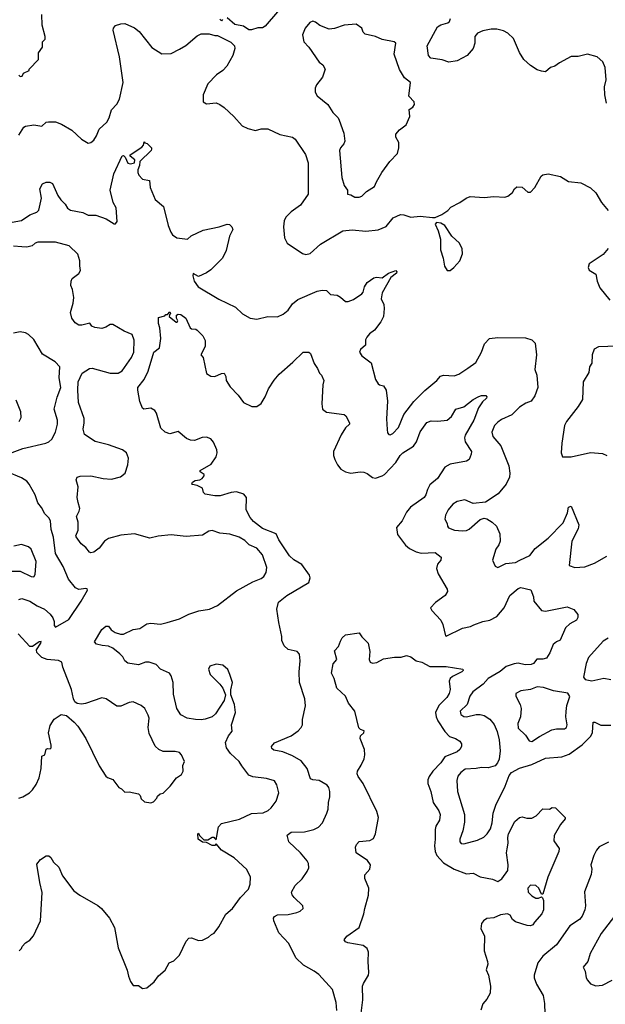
# Model space of a CAD drawing. Extents: x 1933546 to 2138868, y 524910 to 667279.
# Tile 445 of 466: x 2099391 to 2103695, y 594511 to 601748. Entities that reach past the tile are written whole.
import ezdxf

# ---------------------------------------------------------------- set-up
doc = ezdxf.new("R2010")
doc.units = 0

msp = doc.modelspace()

# ---------------------------------------------------------------- linework, layer by layer
at = {"layer": '0CON10XD'}
for points in [[(2101285, 601804.3), (2101195, 601698.8), (2101175, 601686.7), (2101142.3, 601687.7), (2101095, 601673.8), (2101075, 601674), (2101035, 601700.8), (2100972.3, 601712.3), (2100915, 601760)], [(2099385, 601340), (2099395, 601330), (2099408.3, 601331.7), (2099420, 601355), (2099460, 601375), (2099460, 601385), (2099530, 601455), (2099530, 601505), (2099560, 601545), (2099560, 601585), (2099577.5, 601605), (2099577.5, 601625), (2099556.4, 601706.4), (2099553.3, 601785)], [(2099385, 600900), (2099422.7, 600957.3), (2099435, 600966.1), (2099496.1, 600973.9), (2099555, 600964.8), (2099585, 600995.5), (2099602.1, 600997.9), (2099655, 600996.9), (2099699.3, 600979.3), (2099774.4, 600934.4), (2099845, 600870.6), (2099895, 600841.2), (2099915, 600844), (2099935, 600861.2), (2099956.9, 600895), (2099975, 600943.3), (2100032.5, 600995), (2100049.2, 601025), (2100066.2, 601085), (2100105, 601127.5), (2100125, 601162.5), (2100152.9, 601285), (2100125.8, 601475), (2100079.3, 601669.3), (2100080, 601685), (2100095, 601703.8), (2100133.6, 601716.4), (2100165, 601718.8), (2100235, 601688), (2100269.7, 601659.7), (2100362.5, 601542.5), (2100435, 601496), (2100505, 601498.8), (2100565, 601532), (2100611.7, 601558.3), (2100695, 601630), (2100725, 601642.5), (2100784.4, 601644.4), (2100825, 601632), (2100845, 601632.5), (2100943.4, 601583.4), (2100968.8, 601555), (2100973.3, 601535), (2100958.8, 601485), (2100913.3, 601405), (2100883.8, 601375), (2100837.9, 601342.1), (2100774.2, 601275), (2100740, 601195), (2100740, 601145), (2100765, 601129.2), (2100835, 601136.7), (2100862.5, 601125), (2100895, 601103.3), (2100965, 601036.2), (2101026.6, 600966.6), (2101067.2, 600947.2), (2101125, 600933.3), (2101165, 600944.4), (2101215, 600945.6), (2101302.6, 600902.6), (2101395, 600884.2), (2101415, 600870), (2101492.5, 600757.5), (2101512, 600695), (2101511.9, 600465), (2101453.8, 600385), (2101386.7, 600335), (2101347.5, 600295), (2101335, 600270), (2101328.8, 600225), (2101337.5, 600145), (2101357.5, 600105), (2101469.3, 600029.3), (2101495, 600021.2), (2101525, 600028), (2101602, 600098), (2101765, 600195.4), (2101835, 600203.5), (2101935, 600194.2), (2102025, 600203.8), (2102085, 600227.7), (2102135, 600292), (2102190, 600315), (2102215, 600313.3), (2102265, 600296.7), (2102335, 600304.3), (2102425, 600293.3), (2102445, 600292.5), (2102492.5, 600315), (2102538.8, 600345), (2102559.3, 600370.7), (2102627, 600403), (2102673, 600437), (2102701.7, 600448.3), (2102805, 600441.4), (2102875, 600446.9), (2102956.1, 600443.9), (2102978.3, 600451.7), (2103011.7, 600478.3), (2103027.5, 600505), (2103045, 600520), (2103085, 600517.5), (2103125, 600480), (2103145, 600480), (2103176.7, 600515), (2103222.3, 600597.7), (2103235, 600606.7), (2103275, 600615.7), (2103365.5, 600595.5), (2103425, 600559.2), (2103515, 600548.8), (2103585, 600511.5), (2103625.4, 600475), (2103666.7, 600405), (2103715.4, 600345)], [(2100881.7, 601748.3), (2100875, 601740), (2100861.7, 601751.7)], [(2101855, 600442.5), (2101885, 600443.3), (2101905, 600450), (2101940, 600485), (2101999.3, 600520.7), (2102013, 600557), (2102052.5, 600625), (2102112.5, 600705), (2102166.7, 600765), (2102176.7, 600805), (2102176.7, 600845), (2102156.7, 600885), (2102156.7, 600905), (2102182.3, 600937.7), (2102232.5, 600975), (2102257.5, 601035), (2102253, 601087), (2102280, 601105), (2102292.5, 601125), (2102290, 601145), (2102250, 601185), (2102262.5, 601285), (2102219.7, 601319.7), (2102182.3, 601382.3), (2102143.1, 601495), (2102156.7, 601575), (2102143.3, 601585), (2102055, 601602.4), (2102005, 601623.8), (2101930.4, 601640.4), (2101916.2, 601655), (2101905, 601686.4), (2101865, 601715.8), (2101775, 601708), (2101705, 601682), (2101665, 601678), (2101595.8, 601705.8), (2101565, 601730), (2101545, 601736.2), (2101523.6, 601726.4), (2101490, 601685), (2101470, 601635), (2101480, 601585), (2101515.6, 601545.6), (2101593.3, 601435), (2101619.2, 601415), (2101636.2, 601385), (2101616.7, 601325), (2101572.3, 601267.7), (2101563.8, 601245), (2101563.3, 601215), (2101577, 601187), (2101655, 601123.3), (2101692, 601065), (2101731.2, 601025), (2101738.9, 601008.9), (2101774.2, 600914.2), (2101781.2, 600855), (2101774, 600835), (2101748, 600805), (2101742.5, 600785), (2101757.7, 600587.7), (2101775, 600530), (2101800, 600495), (2101800, 600465), (2101825, 600460), (2101855, 600442.5)], [(2103704.7, 601135), (2103692.3, 601195), (2103689.5, 601255), (2103700.7, 601305), (2103694.4, 601395), (2103676.7, 601436.7), (2103635, 601474.4), (2103565, 601494.5), (2103495, 601478.1), (2103445, 601476.7), (2103358.8, 601431.2), (2103325, 601406.2), (2103293, 601397), (2103256, 601364), (2103225, 601368), (2103195, 601378.8), (2103145, 601411.2), (2103096.2, 601455), (2103065, 601506.7), (2103019.1, 601609.1), (2102977.9, 601647.9), (2102945.5, 601665.5), (2102896.8, 601676.8), (2102855, 601676.9), (2102795, 601665.7), (2102755, 601648), (2102735.9, 601624.1), (2102735.7, 601574.3), (2102724.2, 601535), (2102680, 601485), (2102605, 601445.7), (2102545, 601434.3), (2102495, 601452.9), (2102412.5, 601465), (2102396.7, 601485), (2102385.8, 601555), (2102461.1, 601695), (2102485, 601710.9), (2102536.6, 601723.4), (2102549.4, 601735), (2102557.2, 601757.2)], [(2099335, 600259.7), (2099405, 600271.1), (2099466.5, 600313.5), (2099516.8, 600333.2), (2099532.8, 600347.2), (2099550.4, 600435), (2099540.4, 600505), (2099559.8, 600540.2), (2099585, 600554.5), (2099613.7, 600553.7), (2099632.5, 600542.5), (2099671.8, 600455), (2099693.8, 600423.8), (2099725, 600392.5), (2099742.8, 600362.8), (2099765, 600348.2), (2099855, 600330.6), (2099895, 600311.5), (2099949.8, 600309.8), (2100027.5, 600285), (2100085, 600246.7), (2100095, 600247.5), (2100106.7, 600265), (2100099.2, 600365), (2100077.1, 600405), (2100057.1, 600495), (2100082.5, 600615), (2100145, 600746.7), (2100155, 600748.8), (2100167.5, 600737.5), (2100185, 600691.9), (2100205, 600687.9), (2100236, 600695), (2100237, 600717), (2100202.5, 600745), (2100202.5, 600755), (2100289.3, 600810.7), (2100300, 600825), (2100305, 600850), (2100311.7, 600841.7), (2100328.3, 600838.3), (2100360, 600805), (2100360, 600795), (2100357.5, 600785), (2100273.8, 600705), (2100272.5, 600675), (2100260, 600645), (2100259.1, 600625), (2100267.8, 600605), (2100295, 600575.5), (2100345.6, 600565), (2100350, 600515), (2100387.5, 600425)], [(2100387.5, 600425), (2100449.2, 600375), (2100482.5, 600235), (2100502.9, 600185), (2100515, 600166.2), (2100545, 600144), (2100625, 600133.3), (2100651.3, 600158.7), (2100739.6, 600200.4), (2100856.1, 600226.1), (2100915, 600245.8), (2100932.7, 600242.7), (2100950, 600225), (2100956.9, 600205), (2100932.4, 600157.6), (2100908.3, 600051.7), (2100881.9, 599995), (2100795, 599908.8), (2100765, 599886.7), (2100705, 599860), (2100665, 599882.5), (2100662.5, 599865), (2100674.2, 599825), (2100702.5, 599785), (2100854.3, 599694.3), (2100977.5, 599635), (2101027.5, 599585), (2101085, 599554), (2101135, 599547.5), (2101215, 599565.8), (2101285, 599564.4), (2101327.8, 599582.2), (2101365, 599611.9), (2101395, 599658), (2101435, 599690), (2101578.1, 599751.9), (2101615, 599760), (2101645, 599758), (2101675, 599726.7), (2101725, 599722), (2101749.1, 599709.1), (2101785, 599677.5), (2101805, 599676.2), (2101845, 599690), (2101905, 599733.3), (2101915.6, 599744.4), (2101925.6, 599785), (2101945, 599816.2), (2101995, 599851.2), (2102014.4, 599855.6), (2102055, 599850), (2102102, 599885), (2102155, 599903.8), (2102162, 599895), (2102160, 599885), (2102118.5, 599851.5), (2102055, 599740), (2102046.9, 599695), (2102066.2, 599655), (2102070, 599625), (2102065.6, 599565), (2102045, 599526.2), (2101998.6, 599465), (2101961.2, 599438.8), (2101941.9, 599415), (2101932.9, 599395), (2101931.4, 599355), (2101895.3, 599324.7), (2101887.9, 599305), (2101906.5, 599276.5), (2101973.1, 599225), (2102005, 599103.8), (2102025, 599071.2), (2102035, 599063.3), (2102065, 599056.7), (2102085.6, 599025), (2102093.3, 598943.3), (2102088, 598815), (2102091.2, 598735), (2102095, 598710), (2102105, 598698.8), (2102115, 598696.7), (2102134.1, 598705.9), (2102175, 598750), (2102215.4, 598844.6), (2102288.2, 598941.8), (2102367.9, 599022.1), (2102456.2, 599095), (2102483.2, 599126.8), (2102505, 599134.2), (2102585, 599128.9), (2102618.3, 599141.7), (2102684.6, 599185.4), (2102742.4, 599227.6), (2102785, 599304), (2102807.1, 599365), (2102845, 599405.4), (2102905, 599412.9), (2103108.2, 599408.2), (2103155, 599394.5), (2103179.7, 599369.7), (2103188.9, 599285), (2103177, 599177), (2103191.9, 599135), (2103198.8, 599045), (2103177.9, 598982.1), (2103149.2, 598945), (2103110.5, 598929.5), (2103065, 598900), (2103007.3, 598842.7), (2102931.7, 598808.3), (2102905, 598789.4), (2102881.5, 598765), (2102860.5, 598715), (2102867.1, 598685), (2102928, 598615), (2102985, 598467.5), (2102994.3, 598415), (2102990, 598385), (2102965.7, 598335), (2102906.3, 598263.7), (2102815, 598200.8), (2102725, 598192.9), (2102662.4, 598217.6), (2102605, 598206.7), (2102575, 598186.7), (2102539.4, 598145), (2102520.8, 598105), (2102516.1, 598076.1), (2102533.3, 598045), (2102534, 598025), (2102542.4, 598012.4), (2102587.5, 597995), (2102645, 597991.3), (2102675, 597992.7), (2102695, 598002.3), (2102775, 598072.9), (2102805, 598084.2), (2102825, 598078), (2102864.5, 598054.5), (2102895, 598025.8), (2102918.9, 597968.9), (2102921.5, 597915), (2102912.2, 597887.8), (2102889.4, 597855), (2102866.2, 597775), (2102885, 597731.2), (2102905, 597720.8), (2102965, 597750), (2103035, 597758.5), (2103065.8, 597775), (2103139.6, 597810.5), (2103179.1, 597860.9), (2103275, 597937.1), (2103385, 598048.8), (2103417.3, 598122.7), (2103424, 598165), (2103443, 598173), (2103501.5, 598035), (2103494.6, 598005), (2103449.5, 597915), (2103428.8, 597735), (2103470.9, 597720.9), (2103545, 597727.1), (2103615, 597753.3), (2103705, 597804.3)], [(2102533.6, 599903.6), (2102555, 599903.8), (2102582, 599925), (2102625, 599976.2), (2102645, 600027.5), (2102644.1, 600064.1), (2102623.3, 600105), (2102567, 600157), (2102516.2, 600235), (2102485, 600251.2), (2102455, 600257.5), (2102443.8, 600245), (2102466.2, 600195), (2102483.8, 600135), (2102483.1, 600055), (2102504.3, 599994.3), (2102514.2, 599935), (2102533.6, 599903.6)], [(2099387, 594903), (2099405, 594920), (2099410, 594935), (2099435, 594962.5), (2099465, 594982.5), (2099492.5, 595015), (2099543.3, 595125), (2099556.4, 595333.6), (2099538.8, 595405), (2099518.3, 595541.7), (2099545, 595574.2), (2099585, 595601.2), (2099605, 595603.3), (2099620.4, 595590.5), (2099640, 595555), (2099678.9, 595518.9), (2099706, 595455), (2099788.8, 595345), (2099832.4, 595312.4), (2099965, 595237.5), (2099992, 595215), (2100050.8, 595145), (2100087.1, 595075), (2100114, 594925), (2100181.4, 594761.4), (2100192.1, 594717.9), (2100205, 594677.5), (2100225, 594650), (2100265, 594650), (2100295, 594627.5), (2100325, 594632.5), (2100380, 594675), (2100410.7, 594719.3), (2100459.3, 594760.7), (2100490, 594815), (2100525, 594830), (2100565, 594872.5), (2100613.9, 594976.1), (2100633.6, 594996.4), (2100655, 595000), (2100705, 594980), (2100735, 594982.5), (2100780, 595005), (2100800, 595025), (2100820, 595035), (2100855, 595080), (2100905, 595172.5), (2100955.9, 595214.1), (2101014.4, 595295.6), (2101072.1, 595357.9), (2101084.3, 595395), (2101088.6, 595445), (2101060.9, 595500.9), (2100967.2, 595587.2), (2100873.6, 595643.6), (2100835, 595690), (2100825, 595677.5), (2100805, 595677.5), (2100765, 595700), (2100735, 595703.8), (2100702.5, 595725), (2100700, 595765), (2100705, 595770), (2100711.7, 595751.7), (2100745, 595720), (2100775, 595720), (2100805, 595740), (2100818.3, 595738.3), (2100821.7, 595731.7), (2100835, 595720), (2100853.1, 595815), (2100875, 595840.5), (2101007.4, 595872.6), (2101095, 595913.8), (2101180.9, 595919.1), (2101216.2, 595935), (2101238.8, 595955), (2101275.5, 596004.5), (2101295.8, 596065), (2101280.8, 596125), (2101264.3, 596154.3), (2101205, 596170), (2101105, 596182.2), (2101074.6, 596194.6), (2101022.6, 596262.6), (2101005.3, 596295.3), (2100941.1, 596355), (2100911.9, 596395), (2100904.5, 596435.5), (2100925, 596483.8), (2100952.4, 596517.6), (2100948.8, 596565), (2100976.1, 596656.1), (2100970, 596715), (2100942.5, 596785), (2100943, 596823), (2100956, 596875), (2100935.5, 596935.5), (2100920.6, 596970.6), (2100884, 597004), (2100835, 597011.5), (2100788.7, 596995), (2100779.5, 596975), (2100792.1, 596935), (2100863.3, 596865), (2100884.3, 596835), (2100903.3, 596785), (2100893.8, 596745), (2100829.4, 596645), (2100805, 596624.5), (2100755, 596605.6), (2100725, 596601.8), (2100683.1, 596603.1), (2100622.5, 596615), (2100575, 596639.2), (2100546.5, 596685), (2100520.9, 596790.9), (2100519.5, 596875), (2100505.3, 596925), (2100491.5, 596945), (2100425.6, 596975), (2100395, 597007.5), (2100342.5, 597025), (2100315, 597025.7), (2100265, 597006.9), (2100185, 597019.4), (2100165, 597034.2), (2100148.5, 597065), (2100127.7, 597087.6), (2100075, 597128.6), (2100045, 597144), (2099997, 597147), (2099955, 597156.7), (2099940, 597175), (2099995, 597266.7), (2100025, 597291.2), (2100045, 597290), (2100063, 597263), (2100092.9, 597242.9), (2100131.2, 597231.2), (2100155, 597230.8), (2100225, 597264.7), (2100275, 597273.1), (2100325, 597307.2), (2100355, 597312.7), (2100425, 597305.2), (2100475, 597316.5), (2100565, 597344.2), (2100635, 597378.8), (2100707.7, 597402.3), (2100785, 597414.8), (2100845, 597442.4), (2100985, 597548.8), (2101104.7, 597615.3), (2101165, 597640), (2101184.5, 597655.5), (2101202.5, 597685), (2101207.9, 597722.1), (2101175, 597815.6), (2101135, 597863.8), (2101078.3, 597888.3), (2101045, 597920.4), (2101005, 597944.7), (2100935.4, 597965.3), (2100862.5, 597972.5), (2100805, 597992.2), (2100781.9, 597988.1), (2100735, 597958.1), (2100615, 597948.8), (2100505, 597961.4), (2100408.9, 597951.1), (2100346.8, 597936.8), (2100235, 597968.1), (2100135, 597960), (2100043.3, 597935), (2100015, 597913.8), (2099975, 597863.3), (2099935, 597833.3), (2099915, 597830), (2099905, 597833.3), (2099877.2, 597867.2), (2099842, 597895), (2099806, 597946), (2099804, 597955), (2099820.8, 597995), (2099820, 598055), (2099809.2, 598095), (2099829.1, 598135), (2099832.3, 598155), (2099821.7, 598198.3), (2099814.2, 598235), (2099821.2, 598315), (2099807.5, 598365), (2099814.3, 598385.7), (2099835, 598393.8), (2099913.9, 598396.1), (2100005, 598376), (2100065, 598371.2), (2100131.7, 598388.3), (2100166, 598415), (2100185.8, 598475), (2100191.4, 598525), (2100175, 598563.3), (2100146.8, 598586.8), (2100045, 598624), (2099945, 598647.1), (2099868.1, 598698.1), (2099857.6, 598737.6), (2099866.2, 598785), (2099864.5, 598815.5), (2099824.6, 598935), (2099818.5, 599025), (2099821.5, 599085), (2099850.2, 599149.8), (2099905, 599184.5), (2099925, 599185.4), (2100055, 599148.5), (2100115, 599150.4), (2100143.4, 599166.6), (2100213.1, 599265), (2100229.2, 599305), (2100231.6, 599391.6), (2100218.1, 599435), (2100158.8, 599458.8), (2100075, 599506.7), (2100055, 599506.9), (2100025, 599487.1), (2099995, 599478), (2099944.2, 599484.2), (2099922.5, 599495), (2099906.2, 599516.2), (2099847.8, 599502.2), (2099825, 599503.1), (2099799.6, 599519.6), (2099774.5, 599555), (2099765.4, 599595), (2099785.4, 599664.5), (2099789.4, 599705), (2099778.5, 599765), (2099766.4, 599795), (2099769.6, 599825), (2099777.8, 599845), (2099825, 599881.9), (2099838.6, 599905), (2099832.1, 599937.9), (2099834.5, 599975), (2099817.5, 600025), (2099754.6, 600084.6), (2099655, 600112.5), (2099525, 600111.5), (2099504.2, 600105.8), (2099484.2, 600085.8), (2099443.9, 600076.1), (2099407, 600077), (2099345, 600082)], [(2103714.8, 600065.2), (2103678, 600022), (2103575.8, 599954.2), (2103568.6, 599925), (2103577.1, 599907.1), (2103625, 599876.7), (2103636.2, 599825), (2103655.8, 599775.8), (2103728, 599685)], [(2100422.4, 599482.4), (2100411.2, 599515), (2100411.7, 599558.3), (2100458.3, 599571.7), (2100465, 599580), (2100478.3, 599581.7), (2100495, 599600), (2100500, 599585), (2100491.7, 599578.3), (2100490, 599565), (2100540, 599525), (2100547.5, 599525), (2100552.5, 599535), (2100542.5, 599555), (2100542.5, 599575), (2100555, 599582.5), (2100575, 599580), (2100613, 599553), (2100645, 599483.3), (2100655, 599476.2), (2100685, 599473.8), (2100695, 599466), (2100737.5, 599425), (2100755, 599390), (2100754.4, 599345), (2100722.5, 599285), (2100738.8, 599265), (2100765, 599147.5), (2100795, 599126.7), (2100825, 599126.2), (2100875, 599147.5), (2100895, 599150), (2100905.6, 599125.6), (2100908.8, 599095), (2100938.3, 599048.3), (2100997.8, 598987.8), (2101035, 598934), (2101097.5, 598905), (2101135, 598905.7), (2101165, 598927.1), (2101196.2, 598975), (2101218.8, 599035), (2101262.1, 599097.9), (2101298.9, 599141.1), (2101398.8, 599231.2), (2101475, 599303.8), (2101515, 599303.3), (2101527.5, 599295), (2101555, 599220), (2101580, 599185), (2101595, 599150), (2101610, 599135), (2101626.2, 599096.2), (2101619.1, 599065), (2101611.8, 598925), (2101617, 598885), (2101645, 598862.5), (2101776.2, 598845), (2101789.2, 598835), (2101814.2, 598785), (2101814.2, 598775), (2101785, 598748.1), (2101752.8, 598697.2), (2101696.9, 598575), (2101697.5, 598545), (2101706.7, 598515), (2101726.7, 598475), (2101750.8, 598445), (2101785, 598425.5), (2101825, 598415.3), (2101894, 598424), (2101920.8, 598420.8), (2101945, 598411.8), (2101985, 598381.8), (2102005, 598377.9), (2102055, 598393.9), (2102071.1, 598405), (2102155, 598492.5), (2102186.5, 598543.5), (2102207.5, 598565), (2102285, 598612.5), (2102307.3, 598645), (2102335, 598718.8), (2102382.9, 598787.1), (2102415, 598799.6), (2102463.2, 598796.8), (2102532.5, 598805), (2102565, 598830), (2102596.2, 598885), (2102655, 598902), (2102724, 598955), (2102765, 598977.5), (2102785, 598985.8), (2102816.7, 598985), (2102823.3, 598975), (2102821.2, 598965), (2102792.2, 598937.8), (2102764.2, 598895), (2102729.1, 598805), (2102664.4, 598695), (2102660.6, 598675), (2102665.5, 598645), (2102710.6, 598575), (2102709.4, 598555), (2102694, 598515), (2102675, 598502.5), (2102555, 598481.8), (2102515, 598458.9), (2102462.5, 598375), (2102405, 598328), (2102389.2, 598295), (2102377.1, 598255), (2102364.5, 598235.5), (2102264.2, 598165), (2102235, 598129.2), (2102200.9, 598065), (2102159.4, 598015), (2102168.9, 597965), (2102225.4, 597885), (2102255, 597860), (2102305, 597835.3), (2102342.4, 597827.6), (2102445, 597832.5), (2102487.7, 597797.7), (2102485.7, 597775), (2102461.4, 597745), (2102453.5, 597715), (2102467.1, 597675), (2102533, 597563), (2102535.8, 597545), (2102519.2, 597515), (2102448.1, 597465), (2102410.6, 597425), (2102420.8, 597405), (2102485.7, 597335), (2102501.3, 597301.3), (2102520, 597220), (2102525, 597217.5), (2102645, 597274.4), (2102705, 597286.9), (2102729.4, 597300.6), (2102794.2, 597324.2), (2102845.4, 597334.7), (2102897.8, 597362.2), (2102951.9, 597425), (2102994.3, 597515), (2103055, 597567.1), (2103075, 597574), (2103146.4, 597556.4), (2103166, 597505), (2103168.8, 597475), (2103225, 597406), (2103255, 597400), (2103415, 597432), (2103463, 597413), (2103492.5, 597375), (2103492.5, 597355), (2103482.5, 597335), (2103435, 597306.2), (2103402.5, 597277.5), (2103363.9, 597186.1), (2103335, 597174), (2103312, 597155), (2103287.3, 597095), (2103262, 597055), (2103235, 597046.7), (2103192.1, 597047.9), (2103166.5, 597015), (2103151.2, 597008.8), (2103105, 597006.2), (2103055, 597019.4), (2103025, 597014.4), (2102966.3, 596993.7), (2102923.2, 596956.8), (2102835, 596904.4), (2102797.8, 596865), (2102722.2, 596807.8), (2102698.4, 596775), (2102679.4, 596715), (2102628.5, 596665), (2102632, 596642), (2102655, 596625.3), (2102675, 596624.2), (2102745, 596641.8), (2102775, 596640), (2102805, 596634.4), (2102847.2, 596607.2), (2102876.9, 596566.9), (2102900.5, 596515), (2102914.4, 596455.6), (2102923.3, 596375), (2102915, 596313.3), (2102902.5, 596285), (2102885.4, 596264.6), (2102835, 596250), (2102785, 596251.8), (2102745, 596243.2), (2102665, 596238.8), (2102632.7, 596215), (2102611.7, 596188.3), (2102603.6, 596155), (2102609.6, 596075), (2102660.4, 595905), (2102659.1, 595849.1), (2102647.1, 595785), (2102625.5, 595725), (2102625.6, 595705.6), (2102635, 595692), (2102655, 595690), (2102755, 595717.3), (2102801.4, 595738.6), (2102826.6, 595763.4), (2102850.1, 595799.9), (2102863.4, 595845), (2102871.8, 595915), (2102890.8, 595975), (2102957.9, 596115), (2102987.4, 596192.6), (2103005, 596214.2), (2103065, 596245.6), (2103155.4, 596274.6), (2103255, 596320), (2103375, 596329.5), (2103430.2, 596349.8), (2103525, 596418.9), (2103587.6, 596482.4), (2103600.3, 596509.7), (2103606.2, 596583.8), (2103617.5, 596585), (2103661.8, 596561.8), (2103735, 596562.2)], [(2101720.8, 594465), (2101716, 594525), (2101689.1, 594619.1), (2101589.7, 594729.7), (2101555.6, 594755.6), (2101477.8, 594797.8), (2101421.4, 594851.5), (2101368.3, 594958.3), (2101296.6, 595036.6), (2101258.8, 595125), (2101256.8, 595145), (2101263.5, 595156.5), (2101285, 595169.2), (2101365, 595171.2), (2101427.5, 595185), (2101452.5, 595195), (2101473.3, 595215), (2101472.5, 595235), (2101408.8, 595295), (2101393.8, 595315), (2101388.8, 595335), (2101416, 595385), (2101466.8, 595433.2), (2101504.1, 595485.9), (2101516, 595515), (2101514, 595545), (2101505, 595566.2), (2101454.4, 595625), (2101370, 595705), (2101356.7, 595755), (2101387.5, 595775), (2101485, 595777.8), (2101553.3, 595795), (2101587.9, 595812.1), (2101616.2, 595845), (2101648, 595915), (2101658, 595945), (2101661.2, 595995), (2101671.2, 596035), (2101671.2, 596075), (2101663.3, 596105), (2101651.7, 596121.7), (2101592.5, 596155), (2101545, 596159.6), (2101527.4, 596167.4), (2101504.7, 596244.7), (2101460.2, 596300.2), (2101395, 596337.5), (2101325, 596365.6), (2101259.6, 596379.5), (2101245, 596390), (2101242.5, 596405), (2101265, 596432.5), (2101385.4, 596484.6), (2101438.6, 596521.4), (2101460, 596545), (2101470, 596565), (2101469.4, 596605), (2101491.5, 596705), (2101486.5, 596755), (2101447.7, 596875), (2101444.7, 596954.7), (2101452.3, 597035), (2101446.4, 597085), (2101430, 597105), (2101365, 597119.1), (2101335.2, 597145.2), (2101318, 597185), (2101318, 597215), (2101295.9, 597315.9), (2101280.9, 597415), (2101292.7, 597467.3), (2101355, 597515.6), (2101515, 597610), (2101526.7, 597645), (2101521.2, 597665), (2101463.8, 597743.8), (2101405, 597776.5), (2101375, 597807.8), (2101295.5, 597925), (2101275, 597967.8), (2101175, 598008.9), (2101110.5, 598060.5), (2101085, 598089.2), (2101055.7, 598145), (2101059.2, 598235), (2101039.1, 598259.1), (2100985, 598277.8), (2100945, 598273.3), (2100865, 598248.9), (2100825, 598248.1), (2100755, 598260.8), (2100742, 598272), (2100734, 598305), (2100695, 598324.5), (2100661.5, 598331.5), (2100656.2, 598335), (2100662.1, 598347.9), (2100680.3, 598359.7), (2100715, 598365.4), (2100733.1, 598375), (2100747.1, 598395), (2100747.1, 598405), (2100717.5, 598425), (2100716.7, 598435), (2100799.5, 598480.5), (2100834.6, 598535), (2100841.6, 598565), (2100839.5, 598585), (2100815, 598643.6), (2100795, 598666.7), (2100765, 598679.7), (2100732.9, 598677.1), (2100675, 598655.5), (2100646.4, 598656.4), (2100618.3, 598668.3), (2100555, 598720.8), (2100495, 598704.4), (2100460, 598715), (2100427.5, 598745), (2100395.7, 598855), (2100384.5, 598874.5), (2100355, 598892.5), (2100303.3, 598885), (2100295, 598891.2), (2100275, 598941.2), (2100258.8, 599025), (2100260, 599045), (2100306, 599104), (2100334.6, 599165), (2100376.7, 599305), (2100418.8, 599335), (2100429.4, 599405), (2100422.4, 599482.4)], [(2099665.8, 598974.2), (2099692.5, 599045), (2099680.7, 599115), (2099685.5, 599195.5), (2099651.7, 599231.7), (2099560, 599290), (2099496, 599396), (2099456, 599435), (2099435, 599446.7), (2099395, 599454.5), (2099345, 599444.4)], [(2103782.3, 599347.7), (2103645, 599342.2), (2103613.3, 599325), (2103599.1, 599285), (2103595.7, 599224.3), (2103577.5, 599195), (2103573.8, 599155), (2103531.9, 599085), (2103526.9, 598955), (2103496, 598905), (2103410, 598795), (2103394.4, 598765.6), (2103375.8, 598635.8), (2103370, 598565), (2103380, 598535), (2103445, 598535.6), (2103585, 598566.7), (2103675, 598558.8), (2103707.1, 598545)], [(2099335, 598565.7), (2099415, 598596.7), (2099583.3, 598635), (2099605, 598644.5), (2099626.9, 598665), (2099653.6, 598715), (2099670, 598775), (2099668.8, 598805), (2099644.6, 598885), (2099665.8, 598974.2)], [(2099388, 598795), (2099402.5, 598825), (2099400, 598865), (2099365, 598950)], [(2099385, 597486.7), (2099407, 597493), (2099466.7, 597475), (2099519.8, 597439.8), (2099574, 597415), (2099615, 597378.6), (2099635, 597352), (2099645.5, 597325), (2099644.7, 597294.7), (2099655, 597283.1), (2099751.9, 597338.1), (2099844.1, 597475), (2099890, 597555), (2099886.2, 597565), (2099877.8, 597567.8), (2099825, 597560), (2099801.7, 597571.7), (2099750, 597635), (2099709.6, 597729.6), (2099654.1, 597825), (2099640.4, 597945), (2099621.7, 598001.7), (2099617.3, 598065), (2099605.8, 598085.8), (2099575, 598116), (2099552.1, 598162.1), (2099525, 598196.2), (2099505.8, 598255), (2099461.9, 598335), (2099444.2, 598355), (2099405, 598380.9), (2099298.8, 598425)], [(2099325, 597694), (2099395, 597693.2), (2099475, 597656), (2099495, 597653.3), (2099505, 597670), (2099512.5, 597765), (2099475.7, 597855.7), (2099455, 597873.8), (2099405, 597891.2), (2099348.8, 597878.8)], [(2099385, 596026.7), (2099415, 596036.7), (2099463.6, 596066.4), (2099485, 596087.5), (2099513.6, 596126.4), (2099533.3, 596175), (2099548, 596245), (2099553.3, 596335), (2099576.1, 596343.9), (2099585, 596386.7), (2099595, 596391.2), (2099615, 596387.5), (2099622.5, 596395), (2099623.6, 596416.4), (2099604, 596505), (2099615, 596560), (2099644.1, 596605.9), (2099695, 596640), (2099735, 596632.5), (2099792.5, 596585), (2099817.5, 596555), (2099876.7, 596465), (2099975, 596262.5), (2100025, 596187.5), (2100036.7, 596176.7), (2100075, 596162.5), (2100120, 596105), (2100140, 596095), (2100165, 596070), (2100195, 596072.5), (2100265, 596057.5), (2100277.5, 596045), (2100285, 596020), (2100308.3, 595998.3), (2100355, 595992.5), (2100375, 596000), (2100400, 596025), (2100405, 596040), (2100423, 596057), (2100446.4, 596063.6), (2100497.5, 596115), (2100543.6, 596176.4), (2100579.3, 596200.7), (2100592.5, 596225), (2100590, 596265), (2100602.5, 596295), (2100581.2, 596345), (2100565, 596361.2), (2100535, 596368.6), (2100445, 596368.1), (2100413.9, 596383.9), (2100388.1, 596408.1), (2100342.3, 596502.3), (2100334.6, 596545), (2100341.8, 596615), (2100336.6, 596636.6), (2100310, 596685), (2100285, 596706.8), (2100225, 596733.3), (2100195, 596729.1), (2100135, 596701.8), (2100105, 596702.7), (2100026.6, 596756.6), (2099995, 596763.8), (2099875, 596722.5), (2099845, 596717.8), (2099812.5, 596722.5), (2099797.5, 596735), (2099787.1, 596755), (2099771.9, 596825), (2099707.8, 596987.8), (2099702, 597025), (2099677.2, 597037.2), (2099594.1, 597044.1), (2099555, 597060.9), (2099516.6, 597096.6), (2099515.3, 597115), (2099547.7, 597165), (2099548.5, 597178.5), (2099535, 597176.2), (2099485, 597140.9), (2099465, 597139.5), (2099380.6, 597235)], [(2101900, 594445), (2101913.6, 594545), (2101911.2, 594645), (2101917.3, 594665), (2101953.5, 594725), (2101958.2, 594745), (2101951.5, 594825), (2101954.4, 594895), (2101945, 594920), (2101915, 594944.4), (2101801.7, 594961.7), (2101785, 594970), (2101776.7, 594985), (2101795, 595011.2), (2101886, 595075), (2101921.2, 595175), (2101926.7, 595215), (2101955.8, 595314.2), (2101957.5, 595365), (2101927.5, 595435), (2101927, 595463), (2101963.3, 595505), (2101970, 595535), (2101946.8, 595566.8), (2101864.3, 595624.3), (2101858.8, 595665), (2101866, 595685), (2101885, 595708), (2101965, 595714.2), (2101991.4, 595728.6), (2102006.7, 595763.3), (2102027.2, 595885), (2102015, 595927.1), (2101915, 596134.2), (2101877.5, 596185), (2101870.4, 596205), (2101873.5, 596225), (2101901.9, 596268.1), (2101923.1, 596315), (2101928.9, 596345), (2101925, 596382.5), (2101893.3, 596465), (2101897, 596483), (2101920, 596505), (2101921.7, 596521.7), (2101895, 596530), (2101883, 596543), (2101854, 596665), (2101807.5, 596725), (2101786.8, 596776.8), (2101722, 596835), (2101701.2, 596905), (2101682.5, 596945), (2101696.1, 597013.9), (2101721.4, 597045), (2101705, 597110), (2101735, 597141.2), (2101748.8, 597178.8), (2101761.9, 597205), (2101785, 597227.3), (2101885, 597242.3), (2101905, 597211.1), (2101951.8, 597165), (2101964.4, 597104.4), (2101958.6, 597045), (2101966.8, 597026.8), (2101985, 597018.6), (2102015, 597022.9), (2102065, 597049.4), (2102145, 597063.3), (2102195, 597063.3), (2102235, 597074.3), (2102265, 597064.3), (2102305, 597034.5), (2102346.2, 597025), (2102405, 596994.5), (2102525, 596993.3), (2102647.5, 596975), (2102650, 596965), (2102641.2, 596955), (2102570.9, 596919.1), (2102555.6, 596904.4), (2102548.6, 596885), (2102555.6, 596825), (2102548.1, 596795), (2102530, 596765), (2102471.7, 596708.3), (2102448.2, 596655), (2102450.9, 596625), (2102463.5, 596595), (2102515, 596515.8), (2102550.2, 596480.2), (2102595, 596464), (2102625, 596443.8), (2102638.8, 596425), (2102637.5, 596405), (2102626.3, 596383.7), (2102605, 596365.8), (2102515, 596328.6), (2102485.2, 596284.8), (2102427.7, 596225), (2102400, 596185), (2102391.7, 596161.7), (2102390.8, 596135), (2102412.5, 596075), (2102430.8, 595995), (2102472, 595932), (2102482.5, 595905), (2102476.5, 595865), (2102450.5, 595819.5), (2102443.6, 595795), (2102445.5, 595725), (2102439.5, 595675), (2102445.5, 595635), (2102457.8, 595605), (2102505, 595550), (2102585, 595504.4), (2102675, 595468.8), (2102725, 595475.8), (2102775, 595448.1), (2102865, 595429.6), (2102905, 595412.7), (2102935, 595432.2), (2102978.7, 595495), (2102980.3, 595535), (2102969.5, 595625), (2102974.2, 595654.2), (2102982, 595695), (2102977.7, 595737.7), (2102984.4, 595765), (2103030, 595855), (2103065, 595883.3), (2103085, 595890), (2103119.3, 595879.3), (2103155, 595880), (2103186.7, 595895), (2103235, 595946.7), (2103283.6, 595946.4), (2103305, 595957.5), (2103330, 595955), (2103400, 595885), (2103400, 595875), (2103366.7, 595833.3), (2103318.8, 595751.2), (2103316.4, 595713.6), (2103355.6, 595655.6), (2103354.2, 595635), (2103271.4, 595445), (2103235, 595320), (2103225, 595320), (2103206, 595365), (2103183.3, 595385), (2103145, 595385.5), (2103126.7, 595365), (2103128.9, 595335), (2103155, 595307.1), (2103185, 595291.2), (2103205, 595291.2), (2103225, 595300), (2103233, 595293), (2103240, 595275), (2103240, 595205), (2103229.2, 595175), (2103174.2, 595115.8), (2103163.3, 595095), (2103145, 595087.5), (2103120.3, 595090.3), (2103035, 595116.5), (2103013.1, 595135), (2102995.4, 595165.4), (2102975, 595175.4), (2102925, 595169.2), (2102875.5, 595145.5), (2102825, 595141.9), (2102799.2, 595125), (2102785.7, 595105), (2102780.8, 595065), (2102806, 595015), (2102804, 594905), (2102830, 594825), (2102831.4, 594805), (2102819.4, 594765), (2102835.8, 594725), (2102850, 594645), (2102847.9, 594592.1), (2102825, 594548.8), (2102795.6, 594514.4), (2102781.2, 594468.8)], [(2103715, 597202.2), (2103679.8, 597180.2), (2103570.2, 597059.8), (2103553.3, 597016.7), (2103533.8, 596915), (2103548, 596898), (2103595, 596889.5), (2103685, 596908.5), (2103735, 596898.6)], [(2103155, 596442), (2103210.4, 596479.6), (2103302.2, 596527.8), (2103335, 596536.2), (2103395, 596534.4), (2103410, 596545), (2103414.4, 596565), (2103404.6, 596624.6), (2103406, 596664), (2103412.4, 596707.6), (2103434.4, 596774.4), (2103418.9, 596798.9), (2103315, 596814.2), (2103239.7, 596839.7), (2103195, 596844.3), (2103145.4, 596824.6), (2103075, 596814.3), (2103037.5, 596795), (2103038, 596775), (2103070, 596715), (2103076.7, 596685), (2103072.5, 596625), (2103052.7, 596575), (2103055, 596540), (2103107.9, 596487.9), (2103135, 596446.7), (2103155, 596442)], [(2103718.1, 595701.9), (2103650.6, 595669.4), (2103630, 595645), (2103610.6, 595605), (2103588.9, 595535), (2103595.5, 595505), (2103591.1, 595465), (2103542, 595338), (2103550.4, 595235), (2103544.6, 595205), (2103525, 595159.2), (2103505, 595134.4), (2103435, 595088.6), (2103335, 594947.8), (2103235.4, 594864.6), (2103199.4, 594815), (2103173.1, 594725), (2103173.1, 594705), (2103189.3, 594659.3), (2103237.1, 594575), (2103247.6, 594517.6), (2103254.4, 594295)], [(2103761.7, 595158.3), (2103665, 595031.2), (2103584.2, 594885), (2103566.2, 594825), (2103531.2, 594785), (2103546.7, 594755), (2103553.3, 594705), (2103565, 594687.5), (2103585, 594662.5), (2103625, 594647.5), (2103675, 594652.5), (2103745, 594687.5)]]:
    msp.add_lwpolyline(points, dxfattribs=at)

doc.saveas('drawing.dxf')
